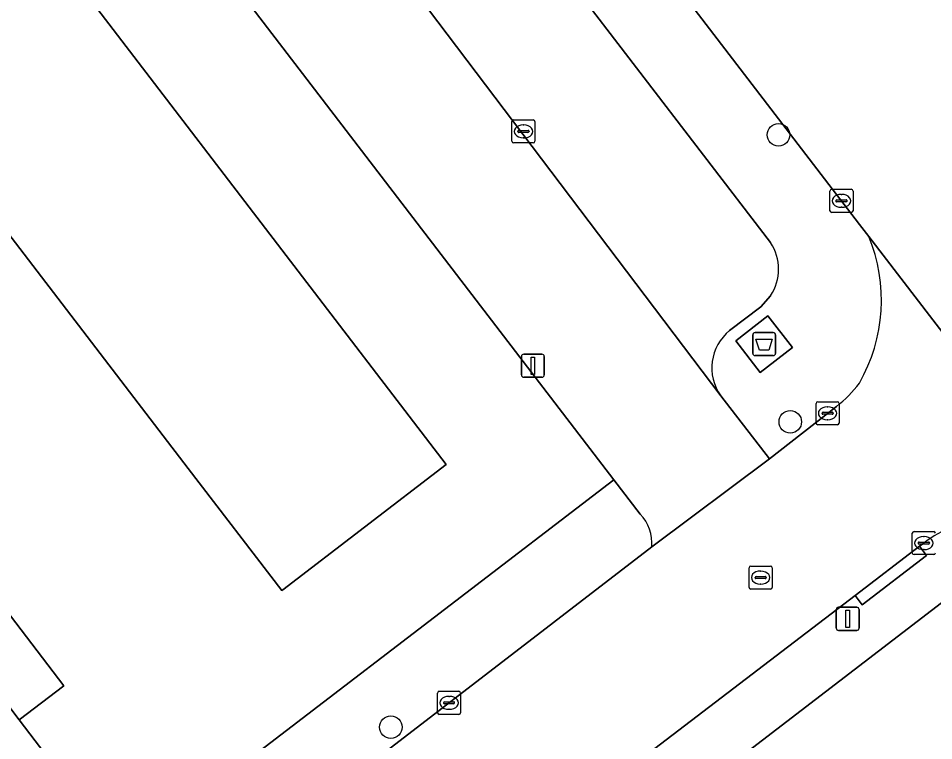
# Model space of a CAD drawing. Extents: x 159352 to 160617, y 385888 to 387323.
# Drawn here: x 159862.62 to 159902.31, y 386936.95 to 386968.27 of the extents above; entities that cross this region are included whole.
import ezdxf

# ---------------------------------------------------------------- set-up
doc = ezdxf.new("R2010")
doc.units = 0
for name, color, linetype in [('IMGEO_Afval_apart_plaats', 7, 'Continuous'), ('IMGEO_Boom', 7, 'Continuous'), ('IMGEO_Erf', 7, 'Continuous'), ('IMGEO_Kolk', 7, 'Continuous'), ('IMGEO_Lichtmast', 7, 'Continuous'), ('IMGEO_Pand', 7, 'Continuous'), ('IMGEO_Parkeervlak_open', 7, 'Continuous'), ('IMGEO_Rijbaan_lokaal_gesloten', 7, 'Continuous'), ('IMGEO_Rijbaan_lokaal_open', 7, 'Continuous'), ('IMGEO_Rioolput', 7, 'Continuous'), ('IMGEO_Voetpad_gesloten', 7, 'Continuous'), ('IMGEO_Voetpad_open', 7, 'Continuous')]:
    doc.layers.add(name, color=color, linetype=linetype)

msp = doc.modelspace()

# ---------------------------------------------------------------- linework, layer by layer
at = {"layer": 'IMGEO_Afval_apart_plaats'}
for p, q in [((159894.563, 386954.644), (159895.353, 386954.644)), ((159895.353, 386954.644), (159894.563, 386954.644)), ((159894.463, 386953.744), (159894.463, 386954.544)), ((159894.463, 386954.544), (159894.463, 386953.744)), ((159895.453, 386954.544), (159895.453, 386953.744)), ((159895.453, 386953.744), (159895.453, 386954.544)), ((159895.353, 386953.644), (159894.563, 386953.644)), ((159894.563, 386953.644), (159895.353, 386953.644))]:
    msp.add_line(p, q, dxfattribs=at)
msp.add_lwpolyline([(159894.606, 386954.358), (159895.31, 386954.358), (159895.161, 386953.888), (159894.755, 386953.888), (159894.606, 386954.358)], dxfattribs=at)
for centre, start, end in [((159894.563, 386954.544), 90, 180), ((159894.563, 386954.544), 90, 180), ((159895.353, 386954.544), 0, 90), ((159895.353, 386954.544), 360, 90), ((159894.563, 386953.744), 180, 270), ((159894.563, 386953.744), 180, 270), ((159895.353, 386953.744), 270, 0), ((159895.353, 386953.744), 270, 0)]:
    msp.add_arc(centre, 0.1, start, end, dxfattribs=at)
at = {"layer": 'IMGEO_Boom'}
for centre in [(159895.583, 386963.219), (159896.093, 386950.774), (159878.769, 386937.534)]:
    msp.add_circle(centre, 0.489, dxfattribs=at)
at = {"layer": 'IMGEO_Erf'}
for points in [[(159862.047, 386942.666), (159864.589, 386939.336), (159862.658, 386937.862), (159867.142, 386931.956), (159888.444, 386948.254), (159850.713, 386997.482)], [(159845.519, 386995.476), (159881.176, 386948.923), (159874.092, 386943.497), (159874.043, 386943.461), (159869.986, 386948.758), (159838.45, 386989.932)], [(159903.27, 386943.408), (159870.984, 386918.637)]]:
    msp.add_lwpolyline(points, dxfattribs=at)
at = {"layer": 'IMGEO_Kolk'}
for p, q in [((159884.02, 386962.939), (159884.02, 386963.791)), ((159884.095, 386963.865), (159884.947, 386963.865)), ((159885.021, 386963.791), (159885.021, 386962.939)), ((159884.279, 386963.359), (159884.279, 386963.371)), ((159884.717, 386963.322), (159884.319, 386963.322)), ((159884.322, 386963.408), (159884.72, 386963.408)), ((159884.508, 386963.645), (159884.533, 386963.645)), ((159884.763, 386963.371), (159884.763, 386963.359)), ((159884.531, 386963.085), (159884.506, 386963.085)), ((159884.947, 386962.865), (159884.095, 386962.865)), ((159897.813, 386959.929), (159897.813, 386960.781)), ((159897.888, 386960.855), (159898.74, 386960.855)), ((159898.301, 386960.635), (159898.326, 386960.635)), ((159898.814, 386960.781), (159898.814, 386959.929)), ((159898.072, 386960.349), (159898.072, 386960.361)), ((159898.51, 386960.312), (159898.112, 386960.312)), ((159898.115, 386960.398), (159898.513, 386960.398)), ((159898.556, 386960.361), (159898.556, 386960.349)), ((159898.74, 386959.855), (159897.888, 386959.855)), ((159898.324, 386960.075), (159898.299, 386960.075)), ((159897.21, 386950.72), (159897.21, 386951.572)), ((159897.285, 386951.646), (159898.137, 386951.646)), ((159897.698, 386951.426), (159897.723, 386951.426)), ((159898.211, 386951.572), (159898.211, 386950.72)), ((159897.469, 386951.14), (159897.469, 386951.152)), ((159897.907, 386951.103), (159897.509, 386951.103)), ((159897.512, 386951.189), (159897.91, 386951.189)), ((159897.953, 386951.152), (159897.953, 386951.14)), ((159898.137, 386950.646), (159897.285, 386950.646)), ((159897.721, 386950.866), (159897.696, 386950.866)), ((159901.385, 386945.092), (159901.385, 386945.944)), ((159901.46, 386946.018), (159902.312, 386946.018)), ((159901.644, 386945.512), (159901.644, 386945.524)), ((159902.082, 386945.475), (159901.684, 386945.475)), ((159901.687, 386945.561), (159902.085, 386945.561)), ((159901.873, 386945.798), (159901.898, 386945.798)), ((159902.128, 386945.524), (159902.128, 386945.512)), ((159901.896, 386945.238), (159901.871, 386945.238)), ((159902.312, 386945.018), (159901.46, 386945.018)), ((159880.796, 386938.167), (159880.796, 386939.019)), ((159880.871, 386939.093), (159881.723, 386939.093)), ((159881.284, 386938.873), (159881.309, 386938.873)), ((159881.797, 386939.019), (159881.797, 386938.167)), ((159881.055, 386938.587), (159881.055, 386938.599)), ((159881.493, 386938.55), (159881.095, 386938.55)), ((159881.098, 386938.636), (159881.496, 386938.636)), ((159881.307, 386938.313), (159881.282, 386938.313)), ((159881.539, 386938.599), (159881.539, 386938.587)), ((159881.723, 386938.093), (159880.871, 386938.093))]:
    msp.add_line(p, q, dxfattribs=at)
for points in [[(159884.02, 386962.939), (159884.02, 386963.791)], [(159884.095, 386963.865), (159884.947, 386963.865)], [(159885.021, 386963.791), (159885.021, 386962.939)], [(159884.947, 386962.865), (159884.095, 386962.865)], [(159897.813, 386959.929), (159897.813, 386960.781)], [(159897.888, 386960.855), (159898.74, 386960.855)], [(159898.814, 386960.781), (159898.814, 386959.929)], [(159898.74, 386959.855), (159897.888, 386959.855)], [(159897.21, 386950.72), (159897.21, 386951.572)], [(159897.285, 386951.646), (159898.137, 386951.646)], [(159898.211, 386951.572), (159898.211, 386950.72)], [(159898.137, 386950.646), (159897.285, 386950.646)], [(159901.385, 386945.092), (159901.385, 386945.944)], [(159901.46, 386946.018), (159902.312, 386946.018)], [(159902.312, 386945.018), (159901.46, 386945.018)], [(159880.796, 386938.167), (159880.796, 386939.019)], [(159880.871, 386939.093), (159881.723, 386939.093)], [(159881.797, 386939.019), (159881.797, 386938.167)], [(159881.723, 386938.093), (159880.871, 386938.093)]]:
    msp.add_lwpolyline(points, dxfattribs=at)
for centre, radius, start, end in [((159884.097, 386963.789), 0.0765, 91.552, 178.448), ((159884.097, 386963.789), 0.0765, 91.552, 178.448), ((159884.945, 386963.789), 0.0765, 1.552, 88.448), ((159884.945, 386963.789), 0.0765, 1.552, 88.448), ((159884.319, 386963.368), 0.0403, 85.8775, 175.7526), ((159884.316, 386963.358), 0.0366, 178.938, 274.7102), ((159884.72, 386963.365), 0.043, 264.8664, 352.4533), ((159884.724, 386963.37), 0.0386, 1.7309, 96.639), ((159884.097, 386962.941), 0.0765, 181.552, 268.448), ((159884.097, 386962.941), 0.0765, 181.552, 268.448), ((159884.945, 386962.941), 0.0765, 271.552, 358.448), ((159884.945, 386962.941), 0.0765, 271.552, 358.448), ((159897.89, 386960.779), 0.0765, 91.552, 178.448), ((159897.89, 386960.779), 0.0765, 91.552, 178.448), ((159898.738, 386960.779), 0.0765, 1.552, 88.448), ((159898.738, 386960.779), 0.0765, 1.552, 88.448), ((159898.112, 386960.358), 0.0403, 85.8775, 175.7526), ((159898.109, 386960.348), 0.0366, 178.938, 274.7102), ((159898.513, 386960.355), 0.043, 264.8664, 352.4533), ((159898.517, 386960.36), 0.0386, 1.7309, 96.639), ((159897.89, 386959.931), 0.0765, 181.552, 268.448), ((159897.89, 386959.931), 0.0765, 181.552, 268.448), ((159898.738, 386959.931), 0.0765, 271.552, 358.448), ((159898.738, 386959.931), 0.0765, 271.552, 358.448), ((159897.287, 386951.57), 0.0765, 91.552, 178.448), ((159897.287, 386951.57), 0.0765, 91.552, 178.448), ((159898.135, 386951.57), 0.0765, 1.552, 88.448), ((159898.135, 386951.57), 0.0765, 1.552, 88.448), ((159897.509, 386951.149), 0.0403, 85.8775, 175.7526), ((159897.506, 386951.139), 0.0366, 178.938, 274.7102), ((159897.91, 386951.146), 0.043, 264.8664, 352.4533), ((159897.914, 386951.151), 0.0386, 1.7309, 96.639), ((159897.287, 386950.722), 0.0765, 181.552, 268.448), ((159897.287, 386950.722), 0.0765, 181.552, 268.448), ((159898.135, 386950.722), 0.0765, 271.552, 358.448), ((159898.135, 386950.722), 0.0765, 271.552, 358.448), ((159901.462, 386945.942), 0.0765, 91.552, 178.448), ((159901.462, 386945.942), 0.0765, 91.552, 178.448), ((159902.31, 386945.942), 0.0765, 1.552, 88.448), ((159902.31, 386945.942), 0.0765, 1.552, 88.448), ((159901.684, 386945.521), 0.0403, 85.8775, 175.7526), ((159901.681, 386945.511), 0.0366, 178.938, 274.7102), ((159902.085, 386945.518), 0.043, 264.8664, 352.4533), ((159902.089, 386945.523), 0.0386, 1.7309, 96.639), ((159901.462, 386945.094), 0.0765, 181.552, 268.448), ((159901.462, 386945.094), 0.0765, 181.552, 268.448), ((159902.31, 386945.094), 0.0765, 271.552, 358.448), ((159902.31, 386945.094), 0.0765, 271.552, 358.448), ((159880.873, 386939.017), 0.0765, 91.552, 178.448), ((159880.873, 386939.017), 0.0765, 91.552, 178.448), ((159881.721, 386939.017), 0.0765, 1.552, 88.448), ((159881.721, 386939.017), 0.0765, 1.552, 88.448), ((159881.095, 386938.596), 0.0403, 85.8775, 175.7526), ((159881.092, 386938.586), 0.0366, 178.938, 274.7102), ((159881.496, 386938.593), 0.043, 264.8664, 352.4533), ((159881.5, 386938.598), 0.0386, 1.7309, 96.639), ((159880.873, 386938.169), 0.0765, 181.552, 268.448), ((159880.873, 386938.169), 0.0765, 181.552, 268.448), ((159881.721, 386938.169), 0.0765, 271.552, 358.448), ((159881.721, 386938.169), 0.0765, 271.552, 358.448)]:
    msp.add_arc(centre, radius, start, end, dxfattribs=at)
for centre, major_axis, ratio, start_param, end_param in [((159884.507, 386963.365), (-0.387, 0.002), 0.722429, 4.712389, 7.853982), ((159884.532, 386963.365), (-0.39, 0.002), 0.717154, 1.570796, 4.712389), ((159898.3, 386960.355), (-0.387, 0.002), 0.722429, 4.712389, 7.853982), ((159898.325, 386960.355), (-0.39, 0.002), 0.717154, 1.570796, 4.712389), ((159897.697, 386951.146), (-0.387, 0.002), 0.722429, 4.712389, 7.853982), ((159897.722, 386951.146), (-0.39, 0.002), 0.717154, 1.570796, 4.712389), ((159901.872, 386945.518), (-0.387, 0.002), 0.722429, 4.712389, 7.853982), ((159901.897, 386945.518), (-0.39, 0.002), 0.717154, 1.570796, 4.712389), ((159881.283, 386938.593), (-0.387, 0.002), 0.722429, 4.712389, 7.853982), ((159881.308, 386938.593), (-0.39, 0.002), 0.717154, 1.570796, 4.712389)]:
    msp.add_ellipse(centre, major_axis=major_axis, ratio=ratio, start_param=start_param, end_param=end_param, dxfattribs=at)
at = {"layer": 'IMGEO_Lichtmast'}
for p, q in [((159884.435, 386952.808), (159884.435, 386953.608)), ((159884.435, 386953.608), (159884.435, 386952.808)), ((159884.535, 386953.708), (159885.325, 386953.708)), ((159885.325, 386953.708), (159884.535, 386953.708)), ((159885.425, 386953.608), (159885.425, 386952.808)), ((159885.425, 386952.808), (159885.425, 386953.608)), ((159885.325, 386952.708), (159884.535, 386952.708)), ((159884.535, 386952.708), (159885.325, 386952.708)), ((159898.184, 386942.735), (159898.974, 386942.735)), ((159898.974, 386942.735), (159898.184, 386942.735)), ((159898.084, 386941.835), (159898.084, 386942.635)), ((159898.084, 386942.635), (159898.084, 386941.835)), ((159899.074, 386942.635), (159899.074, 386941.835)), ((159899.074, 386941.835), (159899.074, 386942.635)), ((159898.974, 386941.735), (159898.184, 386941.735)), ((159898.184, 386941.735), (159898.974, 386941.735))]:
    msp.add_line(p, q, dxfattribs=at)
for points in [[(159884.855, 386953.583), (159885.005, 386953.583), (159885.005, 386952.833), (159884.855, 386952.833), (159884.855, 386953.583)], [(159898.504, 386942.61), (159898.654, 386942.61), (159898.654, 386941.86), (159898.504, 386941.86), (159898.504, 386942.61)]]:
    msp.add_lwpolyline(points, dxfattribs=at)
for centre, start, end in [((159884.535, 386953.608), 90, 180), ((159884.535, 386953.608), 90, 180), ((159885.325, 386953.608), 0, 90), ((159885.325, 386953.608), 360, 90), ((159884.535, 386952.808), 180, 270), ((159884.535, 386952.808), 180, 270), ((159885.325, 386952.808), 270, 0), ((159885.325, 386952.808), 270, 0), ((159898.184, 386942.635), 90, 180), ((159898.184, 386942.635), 90, 180), ((159898.974, 386942.635), 0, 90), ((159898.974, 386942.635), 360, 90), ((159898.184, 386941.835), 180, 270), ((159898.184, 386941.835), 180, 270), ((159898.974, 386941.835), 270, 0), ((159898.974, 386941.835), 270, 0)]:
    msp.add_arc(centre, 0.1, start, end, dxfattribs=at)
at = {"layer": 'IMGEO_Pand'}
for points in [[(159845.519, 386995.476), (159846.698, 386996.379), (159847.65, 386995.136), (159850.713, 386997.482), (159852.083, 386998.532), (159850.959, 387000), (159849.84, 387001.461), (159847.932, 387000), (159846.26, 386998.719), (159845.279, 387000), (159843.658, 387002.117), (159840.894, 387000), (159824.53, 386987.466), (159826.237, 386985.238), (159830.992, 386979.029), (159832.913, 386980.501), (159830.407, 386983.772), (159838.45, 386989.932), (159869.986, 386948.758), (159874.043, 386943.461), (159874.092, 386943.497), (159881.176, 386948.923)], [(159864.589, 386939.336), (159862.047, 386942.666), (159860.116, 386941.192), (159862.658, 386937.862)]]:
    msp.add_lwpolyline(points, close=True, dxfattribs=at)
at = {"layer": 'IMGEO_Parkeervlak_open'}
for points in [[(159860.175, 387001.046), (159859.102, 387000.411), (159857.606, 387000), (159856.799, 386999.967), (159856.693, 386999.963), (159893.074, 386951.903)], [(159895.233, 386958.544), (159877.805, 386981.283), (159874.265, 386985.91), (159863.309, 387000), (159862.625, 387000.88)], [(159893.463, 386954.735), (159894.814, 386955.762), (159895.236, 386956.245)]]:
    msp.add_lwpolyline(points, dxfattribs=at)
for centre, radius, start, end in [((159893.542, 386957.392), 2.046, 325.8868, 34.2627), ((159894.788, 386953.11), 2.096, 129.1943, 215.1634)]:
    msp.add_arc(centre, radius, start, end, dxfattribs=at)
at = {"layer": 'IMGEO_Rijbaan_lokaal_gesloten'}
msp.add_lwpolyline([(159880.624, 386983.44), (159899.099, 386959.333), (159899.5, 386958.811), (159910.599, 386944.366), (159929.962, 386919.135), (159951.175, 386891.481), (159968.772, 386868.558), (159978.819, 386855.513), (159981.291, 386852.306), (159984.168, 386848.539), (159988.118, 386843.248), (159998.129, 386830.471), (159998.435, 386830.074), (159998.609, 386829.848), (160000, 386828.041), (160015.273, 386808.202), (160044.075, 386770.608), (160054.731, 386756.52), (160055.266, 386755.917)], dxfattribs=at)
at = {"layer": 'IMGEO_Rijbaan_lokaal_open'}
for points in [[(159856.693, 386999.963), (159855.527, 387000.682), (159853.002, 387003.946), (159849.84, 387001.461), (159850.959, 387000), (159852.083, 386998.532), (159850.713, 386997.482), (159888.444, 386948.254), (159889.583, 386946.772)], [(159890.089, 386945.351), (159895.185, 386949.171), (159893.074, 386951.903), (159856.693, 386999.963)], [(159910.599, 386944.366), (159899.5, 386958.811)], [(159898.095, 386951.446), (159895.185, 386949.171), (159890.089, 386945.351), (159872.839, 386932.091), (159870.04, 386929.952), (159863.692, 386925.098), (159868.115, 386919.365), (159869.134, 386920.379), (159870.902, 386921.744), (159873.886, 386924.048), (159879.324, 386928.247), (159882.295, 386930.54), (159885.453, 386932.979), (159898.903, 386943.243), (159901.703, 386945.379), (159901.889, 386945.521)], [(159860.725, 386927.055), (159867.142, 386931.956), (159862.658, 386937.862), (159860.116, 386941.192)]]:
    msp.add_lwpolyline(points, dxfattribs=at)
for centre, radius, start, end in [((159892.753, 386956.05), 7.29, 330.4242, 22.2515), ((159894.595, 386955.916), 5.678, 308.06, 322.3975), ((159888.253, 386945.498), 1.842, 355.4309, 43.7694), ((159905.66, 386940.536), 6.251, 100.5898, 127.1038)]:
    msp.add_arc(centre, radius, start, end, dxfattribs=at)
at = {"layer": 'IMGEO_Rioolput'}
for p, q in [((159894.307, 386943.598), (159894.307, 386944.45)), ((159894.382, 386944.524), (159895.234, 386944.524)), ((159894.795, 386944.304), (159894.82, 386944.304)), ((159895.308, 386944.45), (159895.308, 386943.598)), ((159894.566, 386944.018), (159894.566, 386944.03)), ((159895.004, 386943.981), (159894.606, 386943.981)), ((159894.609, 386944.067), (159895.007, 386944.067)), ((159895.05, 386944.03), (159895.05, 386944.018)), ((159895.234, 386943.524), (159894.382, 386943.524)), ((159894.818, 386943.744), (159894.793, 386943.744))]:
    msp.add_line(p, q, dxfattribs=at)
for points in [[(159894.307, 386943.598), (159894.307, 386944.45)], [(159894.382, 386944.524), (159895.234, 386944.524)], [(159895.308, 386944.45), (159895.308, 386943.598)], [(159895.234, 386943.524), (159894.382, 386943.524)]]:
    msp.add_lwpolyline(points, dxfattribs=at)
for centre, radius, start, end in [((159894.384, 386944.448), 0.0765, 91.552, 178.448), ((159894.384, 386944.448), 0.0765, 91.552, 178.448), ((159895.232, 386944.448), 0.0765, 1.552, 88.448), ((159895.232, 386944.448), 0.0765, 1.552, 88.448), ((159894.606, 386944.027), 0.0403, 85.8775, 175.7526), ((159894.603, 386944.017), 0.0366, 178.938, 274.7102), ((159895.007, 386944.024), 0.043, 264.8664, 352.4533), ((159895.011, 386944.029), 0.0386, 1.7309, 96.639), ((159894.384, 386943.6), 0.0765, 181.552, 268.448), ((159894.384, 386943.6), 0.0765, 181.552, 268.448), ((159895.232, 386943.6), 0.0765, 271.552, 358.448), ((159895.232, 386943.6), 0.0765, 271.552, 358.448)]:
    msp.add_arc(centre, radius, start, end, dxfattribs=at)
for centre, major_axis, ratio, start_param, end_param in [((159894.794, 386944.024), (-0.387, 0.002), 0.722429, 4.712389, 7.853982), ((159894.819, 386944.024), (-0.39, 0.002), 0.717154, 1.570796, 4.712389)]:
    msp.add_ellipse(centre, major_axis=major_axis, ratio=ratio, start_param=start_param, end_param=end_param, dxfattribs=at)
at = {"layer": 'IMGEO_Voetpad_gesloten'}
msp.add_lwpolyline([(159895.123, 386955.369), (159893.731, 386954.292), (159894.793, 386952.919), (159896.185, 386953.996)], close=True, dxfattribs=at)
at = {"layer": 'IMGEO_Voetpad_open'}
for points in [[(159875.575, 386985.967), (159874.265, 386985.91), (159877.805, 386981.283), (159895.233, 386958.544)], [(159899.5, 386958.811), (159899.099, 386959.333), (159880.624, 386983.44)], [(159895.236, 386956.245), (159894.814, 386955.762), (159893.463, 386954.735)], [(159893.074, 386951.903), (159895.185, 386949.171), (159898.095, 386951.446)], [(159889.583, 386946.772), (159888.444, 386948.254), (159867.142, 386931.956), (159860.725, 386927.055), (159767.092, 386855.2), (159764.634, 386853.314), (159759.06, 386849.037), (159757.568, 386847.881), (159754.463, 386845.502), (159754.341, 386845.409), (159711.401, 386812.51)], [(159901.889, 386945.521), (159901.703, 386945.379), (159902.006, 386944.982), (159899.206, 386942.846), (159898.903, 386943.243), (159885.453, 386932.979), (159882.295, 386930.54), (159882.6, 386930.145), (159879.629, 386927.852), (159879.324, 386928.247), (159873.886, 386924.048), (159874.191, 386923.653), (159871.207, 386921.349), (159870.902, 386921.744), (159869.134, 386920.379), (159868.115, 386919.365)], [(159802.886, 386878.378), (159805.799, 386880.618), (159817.951, 386889.989), (159822.678, 386893.635), (159822.462, 386893.897), (159825.44, 386896.176), (159825.631, 386895.912), (159828.049, 386897.777), (159827.863, 386898.016), (159830.825, 386900.323), (159831.028, 386900.075), (159839.06, 386906.269), (159844.285, 386910.263), (159843.982, 386910.66), (159847.001, 386912.968), (159847.304, 386912.571), (159850.09, 386914.701), (159862.036, 386923.833), (159861.404, 386924.659), (159869.408, 386930.778), (159870.04, 386929.952), (159872.839, 386932.091), (159890.089, 386945.351)], [(159866.904, 386915.626), (159870.98, 386918.638), (159870.984, 386918.637), (159903.27, 386943.408)]]:
    msp.add_lwpolyline(points, dxfattribs=at)
for points in [[(159895.123, 386955.369), (159896.185, 386953.996), (159894.793, 386952.919), (159893.731, 386954.292)], [(159898.903, 386943.243), (159899.206, 386942.846), (159902.006, 386944.982), (159901.703, 386945.379)]]:
    msp.add_lwpolyline(points, close=True, dxfattribs=at)
for centre, radius, start, end in [((159892.753, 386956.05), 7.29, 330.4242, 22.2515), ((159893.542, 386957.392), 2.046, 325.8868, 34.2627), ((159894.788, 386953.11), 2.096, 129.1943, 215.1634), ((159894.595, 386955.916), 5.678, 308.06, 322.3975), ((159888.253, 386945.498), 1.842, 355.4309, 43.7694), ((159905.66, 386940.536), 6.251, 100.5898, 127.1038)]:
    msp.add_arc(centre, radius, start, end, dxfattribs=at)

doc.saveas('drawing.dxf')
